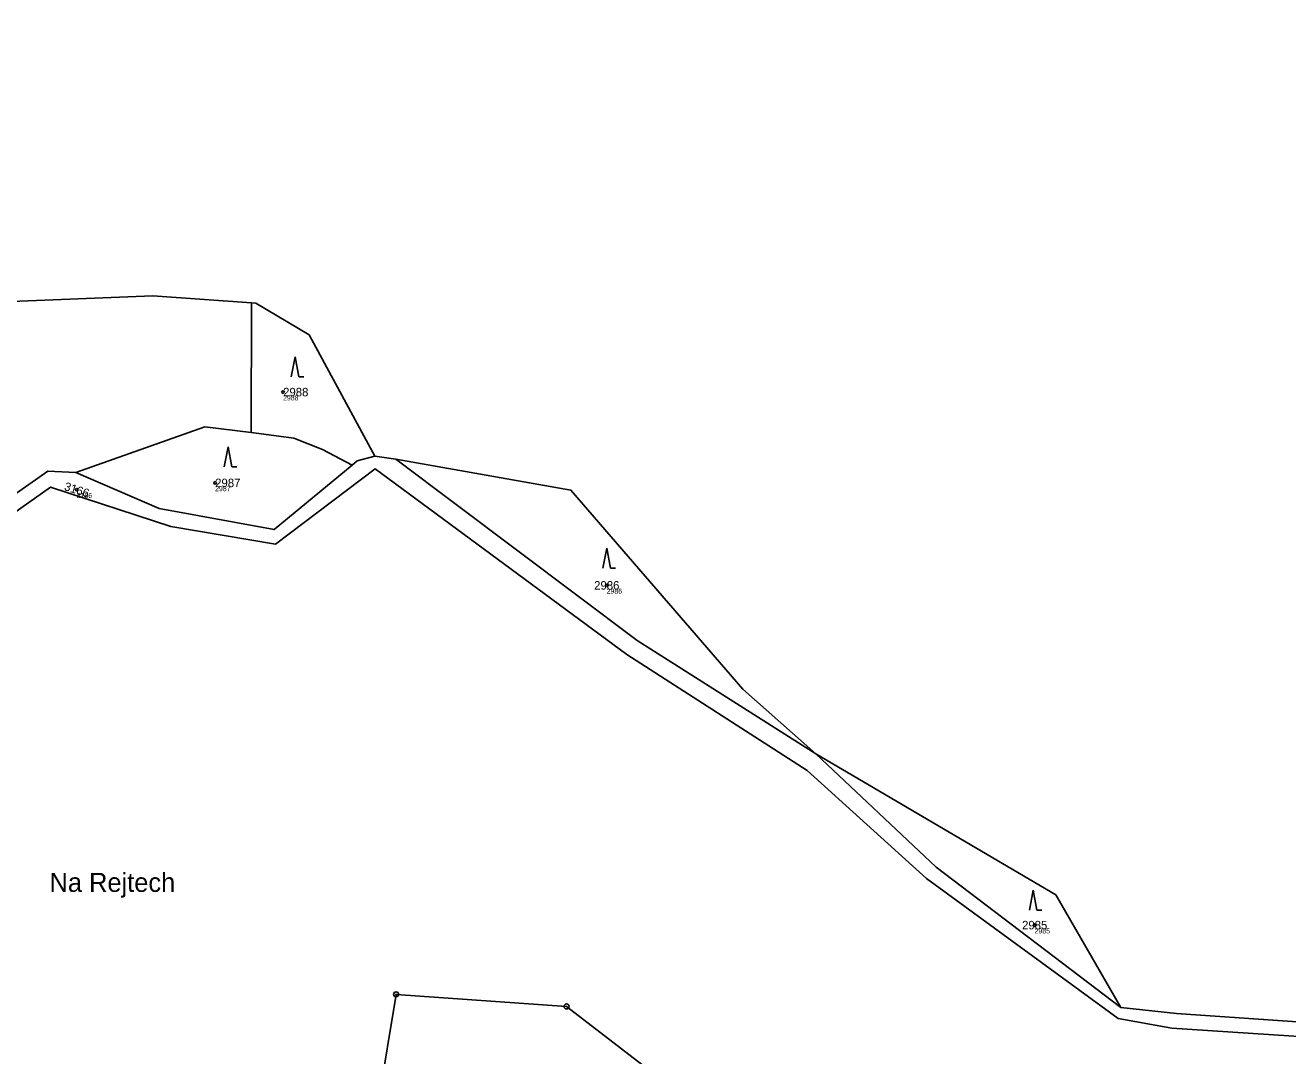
# Model space of a CAD drawing. Extents: x -761891 to -756141, y -1178507 to -1171885.
# Drawn here: x -761757.5 to -761505, y -1174187.2 to -1173981.1 of the extents above; entities that cross this region are included whole.
import ezdxf

# ---------------------------------------------------------------- set-up
doc = ezdxf.new("R2010")
doc.units = 0
for name, color, linetype in [('Definiční body', 7, 'Continuous'), ('Hranice parcel', 7, 'Continuous'), ('Parcelní čísla', 7, 'Continuous'), ('Polygon ku', 7, 'Continuous'), ('Polygon parcely', 7, 'Continuous'), ('Pop  PČ popisy', 7, 'Continuous'), ('Značky bodu BP', 7, 'Continuous'), ('Značky kultur', 7, 'Continuous')]:
    doc.layers.add(name, color=color, linetype=linetype)

msp = doc.modelspace()

# ---------------------------------------------------------------- linework, layer by layer
at = {"layer": 'Definiční body'}
for centre in [(-761705.95, -1174054.44), (-761747.22, -1174073.97), (-761719.54, -1174072.6), (-761641.24, -1174093.1), (-761555.66, -1174161.06)]:
    msp.add_circle(centre, 0.25, dxfattribs=at)
at = {"layer": 'Hranice parcel'}
for p, q in [((-761712.28, -1174036.58), (-761732.03, -1174035.21)), ((-761712.31, -1174062.55), (-761712.28, -1174036.58)), ((-761687.58, -1174067.28), (-761700.71, -1174043)), ((-761683.43, -1174067.85), (-761687.58, -1174067.28)), ((-761614.03, -1174113.87), (-761599.41, -1174126.77)), ((-761527.31, -1174178.74), (-761538.44, -1174177.51)), ((-761469.44, -1174182.71), (-761527.31, -1174178.74))]:
    msp.add_line(p, q, dxfattribs=at)
for points in [[(-761194.32, -1173981.06), (-761226.28, -1174015.66), (-761246.27, -1174052.9), (-761268.76, -1174077.99), (-761295.89, -1174097.31), (-761346.65, -1174130.31), (-761397.57, -1174153.87), (-761420.32, -1174155.93), (-761447.22, -1174175.43), (-761468.25, -1174185.59), (-761528.22, -1174181.65), (-761538.95, -1174179.75), (-761577.28, -1174151.74), (-761601.16, -1174130.16), (-761637.19, -1174106.91), (-761687.52, -1174069.82), (-761707.5, -1174084.85), (-761728.4, -1174081.32), (-761752.45, -1174073.45), (-761802.04, -1174108.55), (-761816.52, -1174125.65), (-761821.45, -1174134.89)], [(-761732.03, -1174035.21), (-761763.69, -1174036.47), (-761802.49, -1174045.24), (-761836.7, -1174066.45)], [(-761700.71, -1174043), (-761711.38, -1174036.64), (-761712.28, -1174036.58)], [(-761747.41, -1174070.52), (-761721.6, -1174061.37), (-761712.31, -1174062.55)], [(-761692.13, -1174069.06), (-761698.09, -1174065.9), (-761703.78, -1174063.64), (-761712.31, -1174062.55)], [(-761692.13, -1174069.06), (-761707.77, -1174081.93), (-761730.75, -1174077.75), (-761747.41, -1174070.52)], [(-761687.58, -1174067.28), (-761691.11, -1174068.22), (-761692.13, -1174069.06)], [(-761683.43, -1174067.85), (-761635.16, -1174104.1), (-761599.41, -1174126.77)], [(-761683.43, -1174067.85), (-761648.38, -1174074.05), (-761614.03, -1174113.87)], [(-761844.52, -1174206.92), (-761839.2, -1174161.87), (-761819.55, -1174123.72), (-761804.29, -1174106.18), (-761752.99, -1174070.25), (-761747.41, -1174070.52)], [(-761599.41, -1174126.77), (-761575.33, -1174149.45), (-761538.44, -1174177.51)], [(-761599.41, -1174126.77), (-761551.42, -1174155.02), (-761538.44, -1174177.51)], [(-761622.15, -1174206.78), (-761627.29, -1174194.24), (-761649.25, -1174177.33), (-761683.36, -1174174.9), (-761690.39, -1174217.58)]]:
    msp.add_lwpolyline(points, dxfattribs=at)
at = {"layer": 'Polygon ku'}
msp.add_lwpolyline([(-761469.44, -1174182.71), (-761527.31, -1174178.74), (-761538.44, -1174177.51), (-761551.42, -1174155.02), (-761599.41, -1174126.77), (-761614.03, -1174113.87), (-761648.38, -1174074.05), (-761683.43, -1174067.85), (-761687.58, -1174067.28), (-761700.71, -1174043), (-761711.38, -1174036.64), (-761712.28, -1174036.58), (-761732.03, -1174035.21), (-761763.69, -1174036.47)], dxfattribs=at)
at = {"layer": 'Polygon parcely'}
for points in [[(-761732.03, -1174035.21), (-761763.69, -1174036.47), (-761802.49, -1174045.24), (-761836.7, -1174066.45), (-761839.83, -1174081.19), (-761847.12, -1174092.1), (-761876.36, -1174115.07), (-761890.76, -1174132.41), (-761887.66, -1174149.98), (-761873.85, -1174190.39), (-761875.19, -1174213.4), (-761844.52, -1174206.92), (-761839.2, -1174161.87), (-761819.55, -1174123.72), (-761804.29, -1174106.18), (-761752.99, -1174070.25), (-761747.41, -1174070.52), (-761721.6, -1174061.37), (-761712.31, -1174062.55), (-761712.28, -1174036.58)], [(-761711.38, -1174036.64), (-761712.28, -1174036.58), (-761712.31, -1174062.55), (-761703.78, -1174063.64), (-761698.09, -1174065.9), (-761692.13, -1174069.06), (-761691.11, -1174068.22), (-761687.58, -1174067.28), (-761700.71, -1174043)], [(-761692.13, -1174069.06), (-761698.09, -1174065.9), (-761703.78, -1174063.64), (-761712.31, -1174062.55), (-761721.6, -1174061.37), (-761747.41, -1174070.52), (-761730.75, -1174077.75), (-761707.77, -1174081.93)], [(-761683.43, -1174067.85), (-761635.16, -1174104.1), (-761599.41, -1174126.77), (-761614.03, -1174113.87), (-761648.38, -1174074.05)], [(-761599.41, -1174126.77), (-761575.33, -1174149.45), (-761538.44, -1174177.51), (-761551.42, -1174155.02)], [(-761649.25, -1174177.33), (-761683.36, -1174174.9), (-761690.39, -1174217.58), (-761688.19, -1174218.21), (-761673.31, -1174216.62), (-761663.53, -1174221.82), (-761665.92, -1174208.62), (-761662.01, -1174190.87), (-761632.48, -1174211.38), (-761625.56, -1174208.3), (-761622.15, -1174206.78), (-761627.29, -1174194.24)]]:
    msp.add_lwpolyline(points, close=True, dxfattribs=at)
for points in [[(-761469.44, -1174182.71), (-761527.31, -1174178.74), (-761538.44, -1174177.51), (-761575.33, -1174149.45), (-761599.41, -1174126.77), (-761635.16, -1174104.1), (-761683.43, -1174067.85), (-761687.58, -1174067.28), (-761691.11, -1174068.22), (-761692.13, -1174069.06), (-761707.77, -1174081.93), (-761730.75, -1174077.75), (-761747.41, -1174070.52), (-761752.99, -1174070.25), (-761804.29, -1174106.18)], [(-761420.32, -1174155.93), (-761447.22, -1174175.43), (-761468.25, -1174185.59), (-761528.22, -1174181.65), (-761538.95, -1174179.75), (-761577.28, -1174151.74), (-761601.16, -1174130.16), (-761637.19, -1174106.91), (-761687.52, -1174069.82), (-761707.5, -1174084.85), (-761728.4, -1174081.32), (-761752.45, -1174073.45), (-761802.04, -1174108.55), (-761816.52, -1174125.65), (-761821.45, -1174134.89), (-761808.5, -1174148.58), (-761805.8, -1174212.86), (-761815.36, -1174222.02), (-761783.93, -1174233.22), (-761753.66, -1174217.79)], [(-761802.04, -1174108.55), (-761752.45, -1174073.45), (-761728.4, -1174081.32), (-761707.5, -1174084.85), (-761687.52, -1174069.82), (-761637.19, -1174106.91), (-761601.16, -1174130.16), (-761577.28, -1174151.74), (-761538.95, -1174179.75), (-761528.22, -1174181.65), (-761468.25, -1174185.59)], [(-761753.66, -1174217.79), (-761720.46, -1174218.09), (-761713.24, -1174214.15), (-761710.63, -1174213.14), (-761708.03, -1174213.94), (-761706.47, -1174209.49), (-761700.61, -1174211.22), (-761702.53, -1174216.62), (-761690.39, -1174217.58), (-761683.36, -1174174.9), (-761649.25, -1174177.33), (-761627.29, -1174194.24), (-761622.15, -1174206.78), (-761616.29, -1174221.07), (-761614.19, -1174220.49), (-761612.65, -1174225.82), (-761590.4, -1174251.41), (-761569.92, -1174299.92), (-761586.03, -1174310.65), (-761608.52, -1174322.59), (-761617.19, -1174327.01), (-761654.16, -1174345.83)]]:
    msp.add_lwpolyline(points, dxfattribs=at)
at = {"layer": 'Značky bodu BP'}
for centre, radius in [((-761683.36, -1174174.9), 0.5), ((-761683.36, -1174174.9), 0.0303), ((-761649.25, -1174177.33), 0.5), ((-761649.25, -1174177.33), 0.0303)]:
    msp.add_circle(centre, radius, dxfattribs=at)
at = {"layer": 'Značky kultur'}
for p, q in [((-761703.56, -1174047.37), (-761704.31, -1174051.37)), ((-761702.81, -1174051.37), (-761703.56, -1174047.37)), ((-761702.81, -1174051.37), (-761701.81, -1174051.37)), ((-761716.97, -1174065.4), (-761717.72, -1174069.4)), ((-761716.22, -1174069.4), (-761716.97, -1174065.4)), ((-761716.22, -1174069.4), (-761715.22, -1174069.4)), ((-761641.24, -1174085.67), (-761641.99, -1174089.67)), ((-761640.49, -1174089.67), (-761641.24, -1174085.67)), ((-761640.49, -1174089.67), (-761639.49, -1174089.67)), ((-761555.95, -1174154.06), (-761556.7, -1174158.06)), ((-761555.2, -1174158.06), (-761555.95, -1174154.06)), ((-761555.2, -1174158.06), (-761554.2, -1174158.06))]:
    msp.add_line(p, q, dxfattribs=at)

# ---------------------------------------------------------------- texts
at = {"layer": 'Definiční body'}
for s, p in [('2988', (-761705.95, -1174056.1)), ('2987', (-761719.54, -1174074.26)), ('3166', (-761747.22, -1174075.63)), ('2986', (-761641.24, -1174094.76)), ('2985', (-761555.66, -1174162.72))]:
    msp.add_text(s, height=1, dxfattribs=at).set_placement(p)
at = {"layer": 'Parcelní čísla'}
for s, p in [('2988', (-761705.95, -1174055.29)), ('2987', (-761719.54, -1174073.45)), ('2986', (-761643.75, -1174093.95)), ('2985', (-761558.17, -1174161.91))]:
    msp.add_text(s, height=1.7, dxfattribs=at).set_placement(p)
msp.add_text('3166', height=1.7, rotation=342, dxfattribs=at).set_placement((-761749.87, -1174074))
at = {"layer": 'Pop  PČ popisy'}
msp.add_text('Na Rejtech', height=3.8, dxfattribs=at).set_placement((-761752.66, -1174154.41))

doc.saveas('drawing.dxf')
